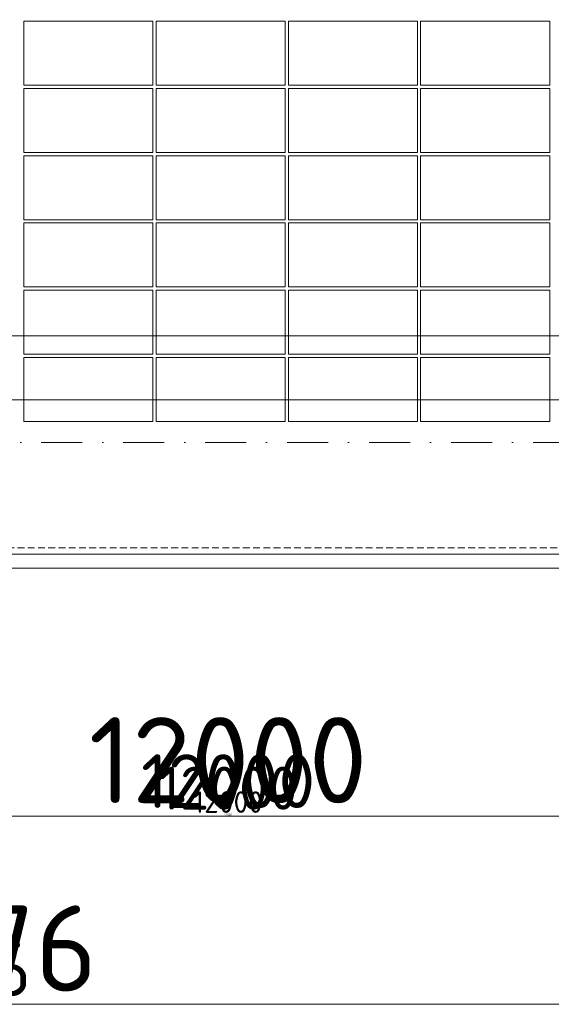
# Model space of a CAD drawing. Header units: millimetres. Extents: x -725694 to 5289369, y -1488057 to 2187451.
# Tile 567 of 656: x 370061 to 375005, y 144775 to 153930. Entities that reach past the tile are written whole.
import ezdxf

# ---------------------------------------------------------------- set-up
doc = ezdxf.new("R2010")
doc.units = ezdxf.units.MM
for name, pattern in [('CENTERX2', [101.6, 63.5, -12.7, 12.7, -12.7]), ('DASHDOT', [25.4, 12.7, -6.35, 0, -6.35]), ('DASHED', [19.05, 12.7, -6.35]), ('HIDDEN', [9.525, 6.35, -3.175])]:
    doc.linetypes.add(name, pattern=pattern)
doc.layers.get('Defpoints').update_dxf_attribs({"color": 8})
for name, color, linetype, lineweight in [('A99_FVE', 30, 'Continuous', 5), ('A99_N_kce-pod', 7, 'DASHED', 20), ('A99_N_koty-200', 5, 'Continuous', 5), ('A99_N_koty-200 @ 1', 5, 'Continuous', 5), ('A99_N_koty-200 @ 10', 5, 'Continuous', 5), ('A99_N_koty-200 @ 100', 5, 'Continuous', 5), ('A99_N_koty-200 @ 200', 5, 'Continuous', 5), ('A99_N_koty-200 @ 250 (1)', 5, 'Continuous', 5), ('A99_N_koty-200 @ 250 (2)', 5, 'Continuous', 5), ('A99_N_koty-200 @ 400', 5, 'Continuous', 5), ('A99_S_kce-pohl', 7, 'Continuous', 5), ('A99_S_osy', 1, 'CENTERX2', 5)]:
    doc.layers.add(name, color=color, linetype=linetype, lineweight=lineweight)
doc.styles.add('A99_kota', font='isocpeur.ttf', dxfattribs={"height": 2})
doc.dimstyles.new('A99_kota_200 new', dxfattribs={"dimscale": 200, "dimtxt": 2, "dimasz": 1.2, "dimexe": 0.5, "dimexo": 1.5, "dimgap": 0.3, "dimtad": 1, "dimdec": 0, "dimzin": 3, "dimdsep": 46, "dimtxsty": 'A99_kota', "dimblk": 'ARCHTICK', "dimcen": 2.5, "dimazin": 2, "dimtfac": 0.75, "dimtdec": 0, "dimtmove": 2, "dimatfit": 0, "dimfxl": 0, "dimtolj": 1, "dimtzin": 0, "dimlwd": 5, "dimlwe": 5, "dimarcsym": 0})

# ---------------------------------------------------------------- blocks, each defined once
blk = doc.blocks.new('_ArchTick')
at = {"color": 0, "linetype": 'ByBlock', "const_width": 0.15}
blk.add_lwpolyline([(-0.5, -0.5), (0.5, 0.5)], dxfattribs=at)
blk = doc.blocks.new('*D4720')
at = {"layer": 'A99_N_koty-200', "color": 0, "linetype": 'Continuous', "lineweight": 5, "ltscale": 10, "transparency": 16777216}
for p, q in [((366000, 146925), (366000, 146475)), ((378000, 146925), (378000, 146475)), ((378000, 146525), (366000, 146525))]:
    blk.add_line(p, q, dxfattribs=at)
at = {"layer": 'Defpoints', "color": 0, "linetype": 'Continuous', "lineweight": 0, "ltscale": 10, "transparency": 16777216}
for p in [(366000, 149400), (378000, 149400), (366000, 146525)]:
    blk.add_point(p, dxfattribs=at)
at = {"layer": 'A99_N_koty-200', "color": 0, "linetype": 'Continuous', "lineweight": 5, "ltscale": 10, "transparency": 16777216, "xscale": 120, "yscale": 120, "zscale": 120, "rotation": 180}
blk.add_blockref('_ArchTick', (366000, 146525), dxfattribs=at)
at = {"layer": 'A99_N_koty-200', "color": 0, "linetype": 'Continuous', "lineweight": 5, "ltscale": 10, "transparency": 16777216, "xscale": 120, "yscale": 120, "zscale": 120}
blk.add_blockref('_ArchTick', (378000, 146525), dxfattribs=at)
at = {"layer": 'A99_N_koty-200', "color": 0, "linetype": 'Continuous', "ltscale": 10, "transparency": 16777216, "insert": (372000, 146655), "char_height": 200, "attachment_point": 5, "style": 'A99_kota'}
blk.add_mtext('\\A1;12000', dxfattribs=at)
blk = doc.blocks.new('*D4721')
at = {"layer": 'A99_N_koty-200', "color": 0, "linetype": 'Continuous', "lineweight": 5, "ltscale": 10, "transparency": 16777216}
for p, q in [((366000, 147325), (366000, 146425)), ((378000, 147325), (378000, 146425)), ((378000, 146525), (366000, 146525))]:
    blk.add_line(p, q, dxfattribs=at)
at = {"layer": 'Defpoints', "color": 0, "linetype": 'Continuous', "lineweight": 0, "ltscale": 10, "transparency": 16777216}
for p in [(366000, 149400), (378000, 149400), (366000, 146525)]:
    blk.add_point(p, dxfattribs=at)
at = {"layer": 'A99_N_koty-200', "color": 0, "linetype": 'Continuous', "lineweight": 5, "ltscale": 10, "transparency": 16777216, "xscale": 240, "yscale": 240, "zscale": 240, "rotation": 180}
blk.add_blockref('_ArchTick', (366000, 146525), dxfattribs=at)
at = {"layer": 'A99_N_koty-200', "color": 0, "linetype": 'Continuous', "lineweight": 5, "ltscale": 10, "transparency": 16777216, "xscale": 240, "yscale": 240, "zscale": 240}
blk.add_blockref('_ArchTick', (378000, 146525), dxfattribs=at)
at = {"layer": 'A99_N_koty-200', "color": 0, "linetype": 'Continuous', "ltscale": 10, "transparency": 16777216, "insert": (372000, 146785), "char_height": 400, "attachment_point": 5, "style": 'A99_kota'}
blk.add_mtext('\\A1;12000', dxfattribs=at)
blk = doc.blocks.new('*D4722')
at = {"layer": 'A99_N_koty-200', "color": 0, "linetype": 'Continuous', "lineweight": 5, "ltscale": 10, "transparency": 16777216}
for p, q in [((366000, 146529), (366000, 146524.5)), ((378000, 146525), (366000, 146525)), ((378000, 146529), (378000, 146524.5))]:
    blk.add_line(p, q, dxfattribs=at)
at = {"layer": 'Defpoints', "color": 0, "linetype": 'Continuous', "lineweight": 0, "ltscale": 10, "transparency": 16777216}
for p in [(366000, 149400), (378000, 149400), (366000, 146525)]:
    blk.add_point(p, dxfattribs=at)
at = {"layer": 'A99_N_koty-200', "color": 0, "linetype": 'Continuous', "lineweight": 5, "ltscale": 10, "transparency": 16777216, "xscale": 1.2, "yscale": 1.2, "zscale": 1.2, "rotation": 180}
blk.add_blockref('_ArchTick', (366000, 146525), dxfattribs=at)
at = {"layer": 'A99_N_koty-200', "color": 0, "linetype": 'Continuous', "lineweight": 5, "ltscale": 10, "transparency": 16777216, "xscale": 1.2, "yscale": 1.2, "zscale": 1.2}
blk.add_blockref('_ArchTick', (378000, 146525), dxfattribs=at)
at = {"layer": 'A99_N_koty-200', "color": 0, "linetype": 'Continuous', "ltscale": 10, "transparency": 16777216, "insert": (372000, 146526.3), "char_height": 2, "attachment_point": 5, "style": 'A99_kota'}
blk.add_mtext('\\A1;12000', dxfattribs=at)
blk = doc.blocks.new('*D4723')
at = {"layer": 'A99_N_koty-200', "color": 0, "linetype": 'Continuous', "lineweight": 5, "ltscale": 10, "transparency": 16777216}
for p, q in [((366000, 148125), (366000, 146325)), ((378000, 148125), (378000, 146325)), ((378000, 146525), (366000, 146525))]:
    blk.add_line(p, q, dxfattribs=at)
at = {"layer": 'Defpoints', "color": 0, "linetype": 'Continuous', "lineweight": 0, "ltscale": 10, "transparency": 16777216}
for p in [(366000, 149400), (378000, 149400), (366000, 146525)]:
    blk.add_point(p, dxfattribs=at)
at = {"layer": 'A99_N_koty-200', "color": 0, "linetype": 'Continuous', "lineweight": 5, "ltscale": 10, "transparency": 16777216, "xscale": 480, "yscale": 480, "zscale": 480, "rotation": 180}
blk.add_blockref('_ArchTick', (366000, 146525), dxfattribs=at)
at = {"layer": 'A99_N_koty-200', "color": 0, "linetype": 'Continuous', "lineweight": 5, "ltscale": 10, "transparency": 16777216, "xscale": 480, "yscale": 480, "zscale": 480}
blk.add_blockref('_ArchTick', (378000, 146525), dxfattribs=at)
at = {"layer": 'A99_N_koty-200', "color": 0, "linetype": 'Continuous', "ltscale": 10, "transparency": 16777216, "insert": (372000, 147045), "char_height": 800, "attachment_point": 5, "style": 'A99_kota'}
blk.add_mtext('\\A1;12000', dxfattribs=at)
blk = doc.blocks.new('*D4724')
at = {"layer": 'A99_N_koty-200', "color": 0, "linetype": 'Continuous', "lineweight": 5, "ltscale": 10, "transparency": 16777216}
for p, q in [((366000, 146565), (366000, 146520)), ((378000, 146525), (366000, 146525)), ((378000, 146565), (378000, 146520))]:
    blk.add_line(p, q, dxfattribs=at)
at = {"layer": 'Defpoints', "color": 0, "linetype": 'Continuous', "lineweight": 0, "ltscale": 10, "transparency": 16777216}
for p in [(366000, 149400), (378000, 149400), (366000, 146525)]:
    blk.add_point(p, dxfattribs=at)
at = {"layer": 'A99_N_koty-200', "color": 0, "linetype": 'Continuous', "lineweight": 5, "ltscale": 10, "transparency": 16777216, "xscale": 12, "yscale": 12, "zscale": 12, "rotation": 180}
blk.add_blockref('_ArchTick', (366000, 146525), dxfattribs=at)
at = {"layer": 'A99_N_koty-200', "color": 0, "linetype": 'Continuous', "lineweight": 5, "ltscale": 10, "transparency": 16777216, "xscale": 12, "yscale": 12, "zscale": 12}
blk.add_blockref('_ArchTick', (378000, 146525), dxfattribs=at)
at = {"layer": 'A99_N_koty-200', "color": 0, "linetype": 'Continuous', "ltscale": 10, "transparency": 16777216, "insert": (372000, 146538), "char_height": 20, "attachment_point": 5, "style": 'A99_kota'}
blk.add_mtext('\\A1;12000', dxfattribs=at)
blk = doc.blocks.new('*D4725')
at = {"layer": 'A99_N_koty-200', "color": 0, "linetype": 'Continuous', "lineweight": 5, "ltscale": 10, "transparency": 16777216}
for p, q in [((366000, 147525), (366000, 146400)), ((378000, 147525), (378000, 146400)), ((378000, 146525), (366000, 146525))]:
    blk.add_line(p, q, dxfattribs=at)
at = {"layer": 'Defpoints', "color": 0, "linetype": 'Continuous', "lineweight": 0, "ltscale": 10, "transparency": 16777216}
for p in [(366000, 149400), (378000, 149400), (366000, 146525)]:
    blk.add_point(p, dxfattribs=at)
at = {"layer": 'A99_N_koty-200', "color": 0, "linetype": 'Continuous', "lineweight": 5, "ltscale": 10, "transparency": 16777216, "xscale": 300, "yscale": 300, "zscale": 300, "rotation": 180}
blk.add_blockref('_ArchTick', (366000, 146525), dxfattribs=at)
at = {"layer": 'A99_N_koty-200', "color": 0, "linetype": 'Continuous', "lineweight": 5, "ltscale": 10, "transparency": 16777216, "xscale": 300, "yscale": 300, "zscale": 300}
blk.add_blockref('_ArchTick', (378000, 146525), dxfattribs=at)
at = {"layer": 'A99_N_koty-200', "color": 0, "linetype": 'Continuous', "ltscale": 10, "transparency": 16777216, "insert": (372000, 146850), "char_height": 500, "attachment_point": 5, "style": 'A99_kota'}
blk.add_mtext('\\A1;12000', dxfattribs=at)
blk = doc.blocks.new('*D4726')
at = {"layer": 'A99_N_koty-200', "color": 0, "linetype": 'Continuous', "lineweight": 5, "ltscale": 10, "transparency": 16777216}
for p, q in [((366000, 147525), (366000, 146400)), ((378000, 147525), (378000, 146400)), ((378000, 146525), (366000, 146525))]:
    blk.add_line(p, q, dxfattribs=at)
at = {"layer": 'Defpoints', "color": 0, "linetype": 'Continuous', "lineweight": 0, "ltscale": 10, "transparency": 16777216}
for p in [(366000, 149400), (378000, 149400), (366000, 146525)]:
    blk.add_point(p, dxfattribs=at)
at = {"layer": 'A99_N_koty-200', "color": 0, "linetype": 'Continuous', "lineweight": 5, "ltscale": 10, "transparency": 16777216, "xscale": 300, "yscale": 300, "zscale": 300, "rotation": 180}
blk.add_blockref('_ArchTick', (366000, 146525), dxfattribs=at)
at = {"layer": 'A99_N_koty-200', "color": 0, "linetype": 'Continuous', "lineweight": 5, "ltscale": 10, "transparency": 16777216, "xscale": 300, "yscale": 300, "zscale": 300}
blk.add_blockref('_ArchTick', (378000, 146525), dxfattribs=at)
at = {"layer": 'A99_N_koty-200', "color": 0, "linetype": 'Continuous', "ltscale": 10, "transparency": 16777216, "insert": (372000, 146850), "char_height": 500, "attachment_point": 5, "style": 'A99_kota'}
blk.add_mtext('\\A1;12000', dxfattribs=at)
blk = doc.blocks.new('*D4784')
at = {"layer": 'A99_N_koty-200', "color": 0, "linetype": 'Continuous', "lineweight": 5, "ltscale": 10, "transparency": 16777216}
for p, q in [((299400, 145175), (299400, 144725)), ((438875.5, 145175), (438875.5, 144725)), ((438875.5, 144775), (299400, 144775))]:
    blk.add_line(p, q, dxfattribs=at)
at = {"layer": 'Defpoints', "color": 0, "linetype": 'Continuous', "lineweight": 0, "ltscale": 10, "transparency": 16777216}
for p in [(299400, 148705), (438875.5, 148705), (299400, 144775)]:
    blk.add_point(p, dxfattribs=at)
at = {"layer": 'A99_N_koty-200', "color": 0, "linetype": 'Continuous', "lineweight": 5, "ltscale": 10, "transparency": 16777216, "xscale": 120, "yscale": 120, "zscale": 120, "rotation": 180}
blk.add_blockref('_ArchTick', (299400, 144775), dxfattribs=at)
at = {"layer": 'A99_N_koty-200', "color": 0, "linetype": 'Continuous', "lineweight": 5, "ltscale": 10, "transparency": 16777216, "xscale": 120, "yscale": 120, "zscale": 120}
blk.add_blockref('_ArchTick', (438875.5, 144775), dxfattribs=at)
at = {"layer": 'A99_N_koty-200', "color": 0, "linetype": 'Continuous', "ltscale": 10, "transparency": 16777216, "insert": (369137.8, 144905), "char_height": 200, "attachment_point": 5, "style": 'A99_kota'}
blk.add_mtext('\\A1;139476', dxfattribs=at)
blk = doc.blocks.new('*D4785')
at = {"layer": 'A99_N_koty-200', "color": 0, "linetype": 'Continuous', "lineweight": 5, "ltscale": 10, "transparency": 16777216}
for p, q in [((299400, 145575), (299400, 144675)), ((438875.5, 145575), (438875.5, 144675)), ((438875.5, 144775), (299400, 144775))]:
    blk.add_line(p, q, dxfattribs=at)
at = {"layer": 'Defpoints', "color": 0, "linetype": 'Continuous', "lineweight": 0, "ltscale": 10, "transparency": 16777216}
for p in [(299400, 148705), (438875.5, 148705), (299400, 144775)]:
    blk.add_point(p, dxfattribs=at)
at = {"layer": 'A99_N_koty-200', "color": 0, "linetype": 'Continuous', "lineweight": 5, "ltscale": 10, "transparency": 16777216, "xscale": 240, "yscale": 240, "zscale": 240, "rotation": 180}
blk.add_blockref('_ArchTick', (299400, 144775), dxfattribs=at)
at = {"layer": 'A99_N_koty-200', "color": 0, "linetype": 'Continuous', "lineweight": 5, "ltscale": 10, "transparency": 16777216, "xscale": 240, "yscale": 240, "zscale": 240}
blk.add_blockref('_ArchTick', (438875.5, 144775), dxfattribs=at)
at = {"layer": 'A99_N_koty-200', "color": 0, "linetype": 'Continuous', "ltscale": 10, "transparency": 16777216, "insert": (369137.8, 145035), "char_height": 400, "attachment_point": 5, "style": 'A99_kota'}
blk.add_mtext('\\A1;139476', dxfattribs=at)
blk = doc.blocks.new('*D4786')
at = {"layer": 'A99_N_koty-200', "color": 0, "linetype": 'Continuous', "lineweight": 5, "ltscale": 10, "transparency": 16777216}
for p, q in [((299400, 144779), (299400, 144774.5)), ((438875.5, 144775), (299400, 144775)), ((438875.5, 144779), (438875.5, 144774.5))]:
    blk.add_line(p, q, dxfattribs=at)
at = {"layer": 'Defpoints', "color": 0, "linetype": 'Continuous', "lineweight": 0, "ltscale": 10, "transparency": 16777216}
for p in [(299400, 148705), (438875.5, 148705), (299400, 144775)]:
    blk.add_point(p, dxfattribs=at)
at = {"layer": 'A99_N_koty-200', "color": 0, "linetype": 'Continuous', "lineweight": 5, "ltscale": 10, "transparency": 16777216, "xscale": 1.2, "yscale": 1.2, "zscale": 1.2, "rotation": 180}
blk.add_blockref('_ArchTick', (299400, 144775), dxfattribs=at)
at = {"layer": 'A99_N_koty-200', "color": 0, "linetype": 'Continuous', "lineweight": 5, "ltscale": 10, "transparency": 16777216, "xscale": 1.2, "yscale": 1.2, "zscale": 1.2}
blk.add_blockref('_ArchTick', (438875.5, 144775), dxfattribs=at)
at = {"layer": 'A99_N_koty-200', "color": 0, "linetype": 'Continuous', "ltscale": 10, "transparency": 16777216, "insert": (369137.8, 144776.3), "char_height": 2, "attachment_point": 5, "style": 'A99_kota'}
blk.add_mtext('\\A1;139476', dxfattribs=at)
blk = doc.blocks.new('*D4787')
at = {"layer": 'A99_N_koty-200', "color": 0, "linetype": 'Continuous', "lineweight": 5, "ltscale": 10, "transparency": 16777216}
for p, q in [((299400, 146375), (299400, 144575)), ((438875.5, 146375), (438875.5, 144575)), ((438875.5, 144775), (299400, 144775))]:
    blk.add_line(p, q, dxfattribs=at)
at = {"layer": 'Defpoints', "color": 0, "linetype": 'Continuous', "lineweight": 0, "ltscale": 10, "transparency": 16777216}
for p in [(299400, 148705), (438875.5, 148705), (299400, 144775)]:
    blk.add_point(p, dxfattribs=at)
at = {"layer": 'A99_N_koty-200', "color": 0, "linetype": 'Continuous', "lineweight": 5, "ltscale": 10, "transparency": 16777216, "xscale": 480, "yscale": 480, "zscale": 480, "rotation": 180}
blk.add_blockref('_ArchTick', (299400, 144775), dxfattribs=at)
at = {"layer": 'A99_N_koty-200', "color": 0, "linetype": 'Continuous', "lineweight": 5, "ltscale": 10, "transparency": 16777216, "xscale": 480, "yscale": 480, "zscale": 480}
blk.add_blockref('_ArchTick', (438875.5, 144775), dxfattribs=at)
at = {"layer": 'A99_N_koty-200', "color": 0, "linetype": 'Continuous', "ltscale": 10, "transparency": 16777216, "insert": (369137.8, 145295), "char_height": 800, "attachment_point": 5, "style": 'A99_kota'}
blk.add_mtext('\\A1;139476', dxfattribs=at)
blk = doc.blocks.new('*D4788')
at = {"layer": 'A99_N_koty-200', "color": 0, "linetype": 'Continuous', "lineweight": 5, "ltscale": 10, "transparency": 16777216}
for p, q in [((299400, 144815), (299400, 144770)), ((438875.5, 144775), (299400, 144775)), ((438875.5, 144815), (438875.5, 144770))]:
    blk.add_line(p, q, dxfattribs=at)
at = {"layer": 'Defpoints', "color": 0, "linetype": 'Continuous', "lineweight": 0, "ltscale": 10, "transparency": 16777216}
for p in [(299400, 148705), (438875.5, 148705), (299400, 144775)]:
    blk.add_point(p, dxfattribs=at)
at = {"layer": 'A99_N_koty-200', "color": 0, "linetype": 'Continuous', "lineweight": 5, "ltscale": 10, "transparency": 16777216, "xscale": 12, "yscale": 12, "zscale": 12, "rotation": 180}
blk.add_blockref('_ArchTick', (299400, 144775), dxfattribs=at)
at = {"layer": 'A99_N_koty-200', "color": 0, "linetype": 'Continuous', "lineweight": 5, "ltscale": 10, "transparency": 16777216, "xscale": 12, "yscale": 12, "zscale": 12}
blk.add_blockref('_ArchTick', (438875.5, 144775), dxfattribs=at)
at = {"layer": 'A99_N_koty-200', "color": 0, "linetype": 'Continuous', "ltscale": 10, "transparency": 16777216, "insert": (369137.8, 144788), "char_height": 20, "attachment_point": 5, "style": 'A99_kota'}
blk.add_mtext('\\A1;139476', dxfattribs=at)
blk = doc.blocks.new('*D4789')
at = {"layer": 'A99_N_koty-200', "color": 0, "linetype": 'Continuous', "lineweight": 5, "ltscale": 10, "transparency": 16777216}
for p, q in [((299400, 145775), (299400, 144650)), ((438875.5, 145775), (438875.5, 144650)), ((438875.5, 144775), (299400, 144775))]:
    blk.add_line(p, q, dxfattribs=at)
at = {"layer": 'Defpoints', "color": 0, "linetype": 'Continuous', "lineweight": 0, "ltscale": 10, "transparency": 16777216}
for p in [(299400, 148705), (438875.5, 148705), (299400, 144775)]:
    blk.add_point(p, dxfattribs=at)
at = {"layer": 'A99_N_koty-200', "color": 0, "linetype": 'Continuous', "lineweight": 5, "ltscale": 10, "transparency": 16777216, "xscale": 300, "yscale": 300, "zscale": 300, "rotation": 180}
blk.add_blockref('_ArchTick', (299400, 144775), dxfattribs=at)
at = {"layer": 'A99_N_koty-200', "color": 0, "linetype": 'Continuous', "lineweight": 5, "ltscale": 10, "transparency": 16777216, "xscale": 300, "yscale": 300, "zscale": 300}
blk.add_blockref('_ArchTick', (438875.5, 144775), dxfattribs=at)
at = {"layer": 'A99_N_koty-200', "color": 0, "linetype": 'Continuous', "ltscale": 10, "transparency": 16777216, "insert": (369137.8, 145100), "char_height": 500, "attachment_point": 5, "style": 'A99_kota'}
blk.add_mtext('\\A1;139476', dxfattribs=at)
blk = doc.blocks.new('*D4790')
at = {"layer": 'A99_N_koty-200', "color": 0, "linetype": 'Continuous', "lineweight": 5, "ltscale": 10, "transparency": 16777216}
for p, q in [((299400, 145775), (299400, 144650)), ((438875.5, 145775), (438875.5, 144650)), ((438875.5, 144775), (299400, 144775))]:
    blk.add_line(p, q, dxfattribs=at)
at = {"layer": 'Defpoints', "color": 0, "linetype": 'Continuous', "lineweight": 0, "ltscale": 10, "transparency": 16777216}
for p in [(299400, 148705), (438875.5, 148705), (299400, 144775)]:
    blk.add_point(p, dxfattribs=at)
at = {"layer": 'A99_N_koty-200', "color": 0, "linetype": 'Continuous', "lineweight": 5, "ltscale": 10, "transparency": 16777216, "xscale": 300, "yscale": 300, "zscale": 300, "rotation": 180}
blk.add_blockref('_ArchTick', (299400, 144775), dxfattribs=at)
at = {"layer": 'A99_N_koty-200', "color": 0, "linetype": 'Continuous', "lineweight": 5, "ltscale": 10, "transparency": 16777216, "xscale": 300, "yscale": 300, "zscale": 300}
blk.add_blockref('_ArchTick', (438875.5, 144775), dxfattribs=at)
at = {"layer": 'A99_N_koty-200', "color": 0, "linetype": 'Continuous', "ltscale": 10, "transparency": 16777216, "insert": (369137.8, 145100), "char_height": 500, "attachment_point": 5, "style": 'A99_kota'}
blk.add_mtext('\\A1;139476', dxfattribs=at)
blk = doc.blocks.new('*D4893')
at = {"layer": 'A99_N_koty-200', "color": 0, "linetype": 'Continuous', "lineweight": 5, "ltscale": 10, "transparency": 16777216}
for p, q in [((330000, 150190), (330000, 151090)), ((378275, 150190), (378275, 151090)), ((330000, 150990), (378275, 150990))]:
    blk.add_line(p, q, dxfattribs=at)
at = {"layer": 'Defpoints', "color": 0, "linetype": 'Continuous', "lineweight": 0, "ltscale": 10, "transparency": 16777216}
for p in [(378275, 150990), (330000, 148920), (378275, 148920)]:
    blk.add_point(p, dxfattribs=at)
at = {"layer": 'A99_N_koty-200', "color": 0, "linetype": 'Continuous', "lineweight": 5, "ltscale": 10, "transparency": 16777216, "xscale": 240, "yscale": 240, "zscale": 240, "rotation": 180}
blk.add_blockref('_ArchTick', (330000, 150990), dxfattribs=at)
at = {"layer": 'A99_N_koty-200', "color": 0, "linetype": 'Continuous', "lineweight": 5, "ltscale": 10, "transparency": 16777216, "xscale": 240, "yscale": 240, "zscale": 240}
blk.add_blockref('_ArchTick', (378275, 150990), dxfattribs=at)
at = {"layer": 'A99_N_koty-200', "color": 0, "linetype": 'Continuous', "ltscale": 10, "transparency": 16777216, "insert": (354778.8, 151330), "char_height": 400, "attachment_point": 5, "style": 'A99_kota'}
blk.add_mtext('\\A1;48275', dxfattribs=at)
blk = doc.blocks.new('*D4894')
at = {"layer": 'A99_N_koty-200', "color": 0, "linetype": 'Continuous', "lineweight": 5, "ltscale": 10, "transparency": 16777216}
for p, q in [((330000, 149995), (330000, 150445)), ((378275, 149995), (378275, 150445)), ((330000, 150395), (378275, 150395))]:
    blk.add_line(p, q, dxfattribs=at)
at = {"layer": 'Defpoints', "color": 0, "linetype": 'Continuous', "lineweight": 0, "ltscale": 10, "transparency": 16777216}
for p in [(378275, 150395), (330000, 148920), (378275, 148920)]:
    blk.add_point(p, dxfattribs=at)
at = {"layer": 'A99_N_koty-200', "color": 0, "linetype": 'Continuous', "lineweight": 5, "ltscale": 10, "transparency": 16777216, "xscale": 120, "yscale": 120, "zscale": 120, "rotation": 180}
blk.add_blockref('_ArchTick', (330000, 150395), dxfattribs=at)
at = {"layer": 'A99_N_koty-200', "color": 0, "linetype": 'Continuous', "lineweight": 5, "ltscale": 10, "transparency": 16777216, "xscale": 120, "yscale": 120, "zscale": 120}
blk.add_blockref('_ArchTick', (378275, 150395), dxfattribs=at)
at = {"layer": 'A99_N_koty-200', "color": 0, "linetype": 'Continuous', "ltscale": 10, "transparency": 16777216, "insert": (354137.5, 150525), "char_height": 200, "attachment_point": 5, "style": 'A99_kota'}
blk.add_mtext('\\A1;48275', dxfattribs=at)
blk = doc.blocks.new('*D4895')
at = {"layer": 'A99_N_koty-200', "color": 0, "linetype": 'Continuous', "lineweight": 5, "ltscale": 10, "transparency": 16777216}
for p, q in [((330000, 150391), (330000, 150395.5)), ((330000, 150395), (378275, 150395)), ((378275, 150391), (378275, 150395.5))]:
    blk.add_line(p, q, dxfattribs=at)
at = {"layer": 'Defpoints', "color": 0, "linetype": 'Continuous', "lineweight": 0, "ltscale": 10, "transparency": 16777216}
for p in [(378275, 150395), (330000, 148920), (378275, 148920)]:
    blk.add_point(p, dxfattribs=at)
at = {"layer": 'A99_N_koty-200', "color": 0, "linetype": 'Continuous', "lineweight": 5, "ltscale": 10, "transparency": 16777216, "xscale": 1.2, "yscale": 1.2, "zscale": 1.2, "rotation": 180}
blk.add_blockref('_ArchTick', (330000, 150395), dxfattribs=at)
at = {"layer": 'A99_N_koty-200', "color": 0, "linetype": 'Continuous', "lineweight": 5, "ltscale": 10, "transparency": 16777216, "xscale": 1.2, "yscale": 1.2, "zscale": 1.2}
blk.add_blockref('_ArchTick', (378275, 150395), dxfattribs=at)
at = {"layer": 'A99_N_koty-200', "color": 0, "linetype": 'Continuous', "ltscale": 10, "transparency": 16777216, "insert": (354137.5, 150396.3), "char_height": 2, "attachment_point": 5, "style": 'A99_kota'}
blk.add_mtext('\\A1;48275', dxfattribs=at)
blk = doc.blocks.new('*D4896')
at = {"layer": 'A99_N_koty-200', "color": 0, "linetype": 'Continuous', "lineweight": 5, "ltscale": 10, "transparency": 16777216}
for p, q in [((330000, 149520), (330000, 150595)), ((378275, 149520), (378275, 150595)), ((330000, 150395), (378275, 150395))]:
    blk.add_line(p, q, dxfattribs=at)
at = {"layer": 'Defpoints', "color": 0, "linetype": 'Continuous', "lineweight": 0, "ltscale": 10, "transparency": 16777216}
for p in [(378275, 150395), (330000, 148920), (378275, 148920)]:
    blk.add_point(p, dxfattribs=at)
at = {"layer": 'A99_N_koty-200', "color": 0, "linetype": 'Continuous', "lineweight": 5, "ltscale": 10, "transparency": 16777216, "xscale": 480, "yscale": 480, "zscale": 480, "rotation": 180}
blk.add_blockref('_ArchTick', (330000, 150395), dxfattribs=at)
at = {"layer": 'A99_N_koty-200', "color": 0, "linetype": 'Continuous', "lineweight": 5, "ltscale": 10, "transparency": 16777216, "xscale": 480, "yscale": 480, "zscale": 480}
blk.add_blockref('_ArchTick', (378275, 150395), dxfattribs=at)
at = {"layer": 'A99_N_koty-200', "color": 0, "linetype": 'Continuous', "ltscale": 10, "transparency": 16777216, "insert": (354137.5, 150915), "char_height": 800, "attachment_point": 5, "style": 'A99_kota'}
blk.add_mtext('\\A1;48275', dxfattribs=at)
blk = doc.blocks.new('*D4897')
at = {"layer": 'A99_N_koty-200', "color": 0, "linetype": 'Continuous', "lineweight": 5, "ltscale": 10, "transparency": 16777216}
for p, q in [((330000, 150355), (330000, 150400)), ((330000, 150395), (378275, 150395)), ((378275, 150355), (378275, 150400))]:
    blk.add_line(p, q, dxfattribs=at)
at = {"layer": 'Defpoints', "color": 0, "linetype": 'Continuous', "lineweight": 0, "ltscale": 10, "transparency": 16777216}
for p in [(378275, 150395), (330000, 148920), (378275, 148920)]:
    blk.add_point(p, dxfattribs=at)
at = {"layer": 'A99_N_koty-200', "color": 0, "linetype": 'Continuous', "lineweight": 5, "ltscale": 10, "transparency": 16777216, "xscale": 12, "yscale": 12, "zscale": 12, "rotation": 180}
blk.add_blockref('_ArchTick', (330000, 150395), dxfattribs=at)
at = {"layer": 'A99_N_koty-200', "color": 0, "linetype": 'Continuous', "lineweight": 5, "ltscale": 10, "transparency": 16777216, "xscale": 12, "yscale": 12, "zscale": 12}
blk.add_blockref('_ArchTick', (378275, 150395), dxfattribs=at)
at = {"layer": 'A99_N_koty-200', "color": 0, "linetype": 'Continuous', "ltscale": 10, "transparency": 16777216, "insert": (354137.5, 150408), "char_height": 20, "attachment_point": 5, "style": 'A99_kota'}
blk.add_mtext('\\A1;48275', dxfattribs=at)
blk = doc.blocks.new('*D4898')
at = {"layer": 'A99_N_koty-200', "color": 0, "linetype": 'Continuous', "lineweight": 5, "ltscale": 10, "transparency": 16777216}
for p, q in [((330000, 149395), (330000, 150520)), ((378275, 149395), (378275, 150520)), ((330000, 150395), (378275, 150395))]:
    blk.add_line(p, q, dxfattribs=at)
at = {"layer": 'Defpoints', "color": 0, "linetype": 'Continuous', "lineweight": 0, "ltscale": 10, "transparency": 16777216}
for p in [(378275, 150395), (330000, 148920), (378275, 148920)]:
    blk.add_point(p, dxfattribs=at)
at = {"layer": 'A99_N_koty-200', "color": 0, "linetype": 'Continuous', "lineweight": 5, "ltscale": 10, "transparency": 16777216, "xscale": 300, "yscale": 300, "zscale": 300, "rotation": 180}
blk.add_blockref('_ArchTick', (330000, 150395), dxfattribs=at)
at = {"layer": 'A99_N_koty-200', "color": 0, "linetype": 'Continuous', "lineweight": 5, "ltscale": 10, "transparency": 16777216, "xscale": 300, "yscale": 300, "zscale": 300}
blk.add_blockref('_ArchTick', (378275, 150395), dxfattribs=at)
at = {"layer": 'A99_N_koty-200', "color": 0, "linetype": 'Continuous', "ltscale": 10, "transparency": 16777216, "insert": (354137.5, 150720), "char_height": 500, "attachment_point": 5, "style": 'A99_kota'}
blk.add_mtext('\\A1;48275', dxfattribs=at)
blk = doc.blocks.new('*D4899')
at = {"layer": 'A99_N_koty-200', "color": 0, "linetype": 'Continuous', "lineweight": 5, "ltscale": 10, "transparency": 16777216}
for p, q in [((330000, 149395), (330000, 150520)), ((378275, 149395), (378275, 150520)), ((330000, 150395), (378275, 150395))]:
    blk.add_line(p, q, dxfattribs=at)
at = {"layer": 'Defpoints', "color": 0, "linetype": 'Continuous', "lineweight": 0, "ltscale": 10, "transparency": 16777216}
for p in [(378275, 150395), (330000, 148920), (378275, 148920)]:
    blk.add_point(p, dxfattribs=at)
at = {"layer": 'A99_N_koty-200', "color": 0, "linetype": 'Continuous', "lineweight": 5, "ltscale": 10, "transparency": 16777216, "xscale": 300, "yscale": 300, "zscale": 300, "rotation": 180}
blk.add_blockref('_ArchTick', (330000, 150395), dxfattribs=at)
at = {"layer": 'A99_N_koty-200', "color": 0, "linetype": 'Continuous', "lineweight": 5, "ltscale": 10, "transparency": 16777216, "xscale": 300, "yscale": 300, "zscale": 300}
blk.add_blockref('_ArchTick', (378275, 150395), dxfattribs=at)
at = {"layer": 'A99_N_koty-200', "color": 0, "linetype": 'Continuous', "ltscale": 10, "transparency": 16777216, "insert": (354137.5, 150720), "char_height": 500, "attachment_point": 5, "style": 'A99_kota'}
blk.add_mtext('\\A1;48275', dxfattribs=at)
blk = doc.blocks.new('*U6091')
at = {"layer": 'A99_N_koty-200 @ 1', "linetype": 'Continuous', "ltscale": 10}
dim = blk.add_linear_dim(base=(366000, 146525), p1=(378000, 149400), p2=(366000, 149400), angle=180, dimstyle='A99_kota_200 new', override={"dimscale": 1, "dimtix": 1, "dimtofl": 1, "dimtmove": 1, "dimatfit": 1}, dxfattribs=at)
dim.commit()
dim.dimension.update_dxf_attribs({"geometry": '*D4722', "text_midpoint": (372000, 146526.3)})
at = {"layer": 'A99_N_koty-200 @ 10', "linetype": 'Continuous', "ltscale": 10}
dim = blk.add_linear_dim(base=(366000, 146525), p1=(378000, 149400), p2=(366000, 149400), angle=180, dimstyle='A99_kota_200 new', override={"dimscale": 10, "dimtix": 1, "dimtofl": 1, "dimtmove": 1, "dimatfit": 1}, dxfattribs=at)
dim.commit()
dim.dimension.update_dxf_attribs({"geometry": '*D4724', "text_midpoint": (372000, 146538)})
at = {"layer": 'A99_N_koty-200 @ 100', "linetype": 'Continuous', "ltscale": 10}
dim = blk.add_linear_dim(base=(366000, 146525), p1=(378000, 149400), p2=(366000, 149400), angle=180, dimstyle='A99_kota_200 new', override={"dimscale": 100, "dimtix": 1, "dimtofl": 1, "dimtmove": 1, "dimatfit": 1}, dxfattribs=at)
dim.commit()
dim.dimension.update_dxf_attribs({"geometry": '*D4720', "text_midpoint": (372000, 146655)})
at = {"layer": 'A99_N_koty-200 @ 200', "linetype": 'Continuous', "ltscale": 10}
dim = blk.add_linear_dim(base=(366000, 146525), p1=(378000, 149400), p2=(366000, 149400), angle=180, dimstyle='A99_kota_200 new', override={"dimscale": 200, "dimtix": 1, "dimtofl": 1, "dimtmove": 1, "dimatfit": 1}, dxfattribs=at)
dim.commit()
dim.dimension.update_dxf_attribs({"geometry": '*D4721', "text_midpoint": (372000, 146785)})
at = {"layer": 'A99_N_koty-200 @ 250 (1)', "linetype": 'Continuous', "ltscale": 10}
dim = blk.add_linear_dim(base=(366000, 146525), p1=(378000, 149400), p2=(366000, 149400), angle=180, dimstyle='A99_kota_200 new', override={"dimscale": 250, "dimtix": 1, "dimtofl": 1, "dimtmove": 1, "dimatfit": 1}, dxfattribs=at)
dim.commit()
dim.dimension.update_dxf_attribs({"geometry": '*D4726', "text_midpoint": (372000, 146850)})
at = {"layer": 'A99_N_koty-200 @ 250 (2)', "linetype": 'Continuous', "ltscale": 10}
dim = blk.add_linear_dim(base=(366000, 146525), p1=(378000, 149400), p2=(366000, 149400), angle=180, dimstyle='A99_kota_200 new', override={"dimscale": 250, "dimtix": 1, "dimtofl": 1, "dimtmove": 1, "dimatfit": 1}, dxfattribs=at)
dim.commit()
dim.dimension.update_dxf_attribs({"geometry": '*D4725', "text_midpoint": (372000, 146850)})
at = {"layer": 'A99_N_koty-200 @ 400', "linetype": 'Continuous', "ltscale": 10}
dim = blk.add_linear_dim(base=(366000, 146525), p1=(378000, 149400), p2=(366000, 149400), angle=180, dimstyle='A99_kota_200 new', override={"dimscale": 400, "dimtix": 1, "dimtofl": 1, "dimtmove": 1, "dimatfit": 1}, dxfattribs=at)
dim.commit()
dim.dimension.update_dxf_attribs({"geometry": '*D4723', "text_midpoint": (372000, 147045)})
blk = doc.blocks.new('*U6099')
at = {"layer": 'A99_N_koty-200 @ 1', "linetype": 'Continuous', "ltscale": 10}
dim = blk.add_linear_dim(base=(299400, 144775), p1=(438875.5457, 148705), p2=(299400, 148705), angle=180, dimstyle='A99_kota_200 new', override={"dimscale": 1, "dimtix": 1, "dimtofl": 1, "dimtmove": 1, "dimatfit": 1}, dxfattribs=at)
dim.commit()
dim.dimension.update_dxf_attribs({"geometry": '*D4786', "text_midpoint": (369137.7728, 144776.3)})
at = {"layer": 'A99_N_koty-200 @ 10', "linetype": 'Continuous', "ltscale": 10}
dim = blk.add_linear_dim(base=(299400, 144775), p1=(438875.5457, 148705), p2=(299400, 148705), angle=180, dimstyle='A99_kota_200 new', override={"dimscale": 10, "dimtix": 1, "dimtofl": 1, "dimtmove": 1, "dimatfit": 1}, dxfattribs=at)
dim.commit()
dim.dimension.update_dxf_attribs({"geometry": '*D4788', "text_midpoint": (369137.7728, 144788)})
at = {"layer": 'A99_N_koty-200 @ 100', "linetype": 'Continuous', "ltscale": 10}
dim = blk.add_linear_dim(base=(299400, 144775), p1=(438875.5457, 148705), p2=(299400, 148705), angle=180, dimstyle='A99_kota_200 new', override={"dimscale": 100, "dimtix": 1, "dimtofl": 1, "dimtmove": 1, "dimatfit": 1}, dxfattribs=at)
dim.commit()
dim.dimension.update_dxf_attribs({"geometry": '*D4784', "text_midpoint": (369137.7728, 144905)})
at = {"layer": 'A99_N_koty-200 @ 200', "linetype": 'Continuous', "ltscale": 10}
dim = blk.add_linear_dim(base=(299400, 144775), p1=(438875.5457, 148705), p2=(299400, 148705), angle=180, dimstyle='A99_kota_200 new', override={"dimscale": 200, "dimtix": 1, "dimtofl": 1, "dimtmove": 1, "dimatfit": 1}, dxfattribs=at)
dim.commit()
dim.dimension.update_dxf_attribs({"geometry": '*D4785', "text_midpoint": (369137.7728, 145035)})
at = {"layer": 'A99_N_koty-200 @ 250 (1)', "linetype": 'Continuous', "ltscale": 10}
dim = blk.add_linear_dim(base=(299400, 144775), p1=(438875.5457, 148705), p2=(299400, 148705), angle=180, dimstyle='A99_kota_200 new', override={"dimscale": 250, "dimtix": 1, "dimtofl": 1, "dimtmove": 1, "dimatfit": 1}, dxfattribs=at)
dim.commit()
dim.dimension.update_dxf_attribs({"geometry": '*D4790', "text_midpoint": (369137.7728, 145100)})
at = {"layer": 'A99_N_koty-200 @ 250 (2)', "linetype": 'Continuous', "ltscale": 10}
dim = blk.add_linear_dim(base=(299400, 144775), p1=(438875.5457, 148705), p2=(299400, 148705), angle=180, dimstyle='A99_kota_200 new', override={"dimscale": 250, "dimtix": 1, "dimtofl": 1, "dimtmove": 1, "dimatfit": 1}, dxfattribs=at)
dim.commit()
dim.dimension.update_dxf_attribs({"geometry": '*D4789', "text_midpoint": (369137.7728, 145100)})
at = {"layer": 'A99_N_koty-200 @ 400', "linetype": 'Continuous', "ltscale": 10}
dim = blk.add_linear_dim(base=(299400, 144775), p1=(438875.5457, 148705), p2=(299400, 148705), angle=180, dimstyle='A99_kota_200 new', override={"dimscale": 400, "dimtix": 1, "dimtofl": 1, "dimtmove": 1, "dimatfit": 1}, dxfattribs=at)
dim.commit()
dim.dimension.update_dxf_attribs({"geometry": '*D4787', "text_midpoint": (369137.7728, 145295)})
blk = doc.blocks.new('*U6132')
at = {"layer": 'A99_N_koty-200 @ 1', "linetype": 'Continuous', "ltscale": 10}
dim = blk.add_linear_dim(base=(378275, 150395), p1=(330000, 148920), p2=(378275, 148920), dimstyle='A99_kota_200 new', override={"dimscale": 1, "dimtix": 1, "dimtofl": 1, "dimtmove": 2, "dimatfit": 3}, dxfattribs=at)
dim.commit()
dim.dimension.update_dxf_attribs({"geometry": '*D4895', "text_midpoint": (354137.5, 150396.3)})
at = {"layer": 'A99_N_koty-200 @ 10', "linetype": 'Continuous', "ltscale": 10}
dim = blk.add_linear_dim(base=(378275, 150395), p1=(330000, 148920), p2=(378275, 148920), dimstyle='A99_kota_200 new', override={"dimscale": 10, "dimtix": 1, "dimtofl": 1, "dimtmove": 2, "dimatfit": 3}, dxfattribs=at)
dim.commit()
dim.dimension.update_dxf_attribs({"geometry": '*D4897', "text_midpoint": (354137.5, 150408)})
at = {"layer": 'A99_N_koty-200 @ 100', "linetype": 'Continuous', "ltscale": 10}
dim = blk.add_linear_dim(base=(378275, 150395), p1=(330000, 148920), p2=(378275, 148920), dimstyle='A99_kota_200 new', override={"dimscale": 100, "dimtix": 1, "dimtofl": 1, "dimtmove": 2, "dimatfit": 3}, dxfattribs=at)
dim.commit()
dim.dimension.update_dxf_attribs({"geometry": '*D4894', "text_midpoint": (354137.5, 150525)})
at = {"layer": 'A99_N_koty-200 @ 200', "linetype": 'Continuous', "ltscale": 10}
dim = blk.add_linear_dim(base=(378275, 150990), p1=(330000, 148920), p2=(378275, 148920), dimstyle='A99_kota_200 new', override={"dimscale": 200, "dimtix": 1, "dimtofl": 1, "dimtmove": 2, "dimatfit": 3}, dxfattribs=at)
dim.commit()
dim.dimension.update_dxf_attribs({"geometry": '*D4893', "text_midpoint": (354778.8, 151330), "dimtype": 128})
at = {"layer": 'A99_N_koty-200 @ 250 (1)', "linetype": 'Continuous', "ltscale": 10}
dim = blk.add_linear_dim(base=(378275, 150395), p1=(330000, 148920), p2=(378275, 148920), dimstyle='A99_kota_200 new', override={"dimscale": 250, "dimtix": 1, "dimtofl": 1, "dimtmove": 2, "dimatfit": 3}, dxfattribs=at)
dim.commit()
dim.dimension.update_dxf_attribs({"geometry": '*D4899', "text_midpoint": (354137.5, 150720)})
at = {"layer": 'A99_N_koty-200 @ 250 (2)', "linetype": 'Continuous', "ltscale": 10}
dim = blk.add_linear_dim(base=(378275, 150395), p1=(330000, 148920), p2=(378275, 148920), dimstyle='A99_kota_200 new', override={"dimscale": 250, "dimtix": 1, "dimtofl": 1, "dimtmove": 2, "dimatfit": 3}, dxfattribs=at)
dim.commit()
dim.dimension.update_dxf_attribs({"geometry": '*D4898', "text_midpoint": (354137.5, 150720)})
at = {"layer": 'A99_N_koty-200 @ 400', "linetype": 'Continuous', "ltscale": 10}
dim = blk.add_linear_dim(base=(378275, 150395), p1=(330000, 148920), p2=(378275, 148920), dimstyle='A99_kota_200 new', override={"dimscale": 400, "dimtix": 1, "dimtofl": 1, "dimtmove": 2, "dimatfit": 3}, dxfattribs=at)
dim.commit()
dim.dimension.update_dxf_attribs({"geometry": '*D4896', "text_midpoint": (354137.5, 150915)})

msp = doc.modelspace()

# ---------------------------------------------------------------- linework, layer by layer
at = {"layer": 'A99_FVE', "lineweight": 5, "ltscale": 2}
for points in [[(370100, 153320), (370100, 153915), (371300, 153915), (371300, 153320)], [(371330, 153320), (371330, 153915), (372530, 153915), (372530, 153320)], [(372560, 153320), (372560, 153915), (373760, 153915), (373760, 153320)], [(373790, 153320), (373790, 153915), (374990, 153915), (374990, 153320)], [(370100, 152695), (370100, 153290), (371300, 153290), (371300, 152695)], [(371330, 152695), (371330, 153290), (372530, 153290), (372530, 152695)], [(372560, 152695), (372560, 153290), (373760, 153290), (373760, 152695)], [(373790, 152695), (373790, 153290), (374990, 153290), (374990, 152695)], [(370100, 152070), (370100, 152665), (371300, 152665), (371300, 152070)], [(371330, 152070), (371330, 152665), (372530, 152665), (372530, 152070)], [(372560, 152070), (372560, 152665), (373760, 152665), (373760, 152070)], [(373790, 152070), (373790, 152665), (374990, 152665), (374990, 152070)], [(370100, 151445), (370100, 152040), (371300, 152040), (371300, 151445)], [(371330, 151445), (371330, 152040), (372530, 152040), (372530, 151445)], [(372560, 151445), (372560, 152040), (373760, 152040), (373760, 151445)], [(373790, 151445), (373790, 152040), (374990, 152040), (374990, 151445)], [(370100, 150820), (370100, 151415), (371300, 151415), (371300, 150820)], [(371330, 150820), (371330, 151415), (372530, 151415), (372530, 150820)], [(372560, 150820), (372560, 151415), (373760, 151415), (373760, 150820)], [(373790, 150820), (373790, 151415), (374990, 151415), (374990, 150820)], [(370100, 150195), (370100, 150790), (371300, 150790), (371300, 150195)], [(371330, 150195), (371330, 150790), (372530, 150790), (372530, 150195)], [(372560, 150195), (372560, 150790), (373760, 150790), (373760, 150195)], [(373790, 150195), (373790, 150790), (374990, 150790), (374990, 150195)]]:
    msp.add_lwpolyline(points, close=True, dxfattribs=at)
at = {"layer": 'A99_N_kce-pod', "linetype": 'HIDDEN', "lineweight": 5, "ltscale": 10}
msp.add_lwpolyline([(438875.5, 149020), (299400, 149020)], dxfattribs=at)
at = {"layer": 'A99_S_kce-pohl', "linetype": 'Continuous', "ltscale": 25}
msp.add_lwpolyline([(307330, 174440), (299400, 174440), (299400, 148960), (438875.5, 148960), (438875.5, 176350)], dxfattribs=at)
at = {"layer": 'A99_S_kce-pohl', "linetype": 'Continuous'}
msp.add_lwpolyline([(438875.5, 148830), (299400, 148830)], dxfattribs=at)
at = {"layer": 'A99_S_osy', "linetype": 'DASHDOT', "lineweight": 5, "ltscale": 30}
msp.add_lwpolyline([(452950, 150000), (297355, 150000)], dxfattribs=at)

# ---------------------------------------------------------------- block references
at = {"layer": 'A99_N_koty-200', "color": 3, "linetype": 'Continuous', "lineweight": 0}
for name in ['*U6132', '*U6091', '*U6099']:
    msp.add_blockref(name, (0, 0), dxfattribs=at)

doc.saveas('drawing.dxf')
